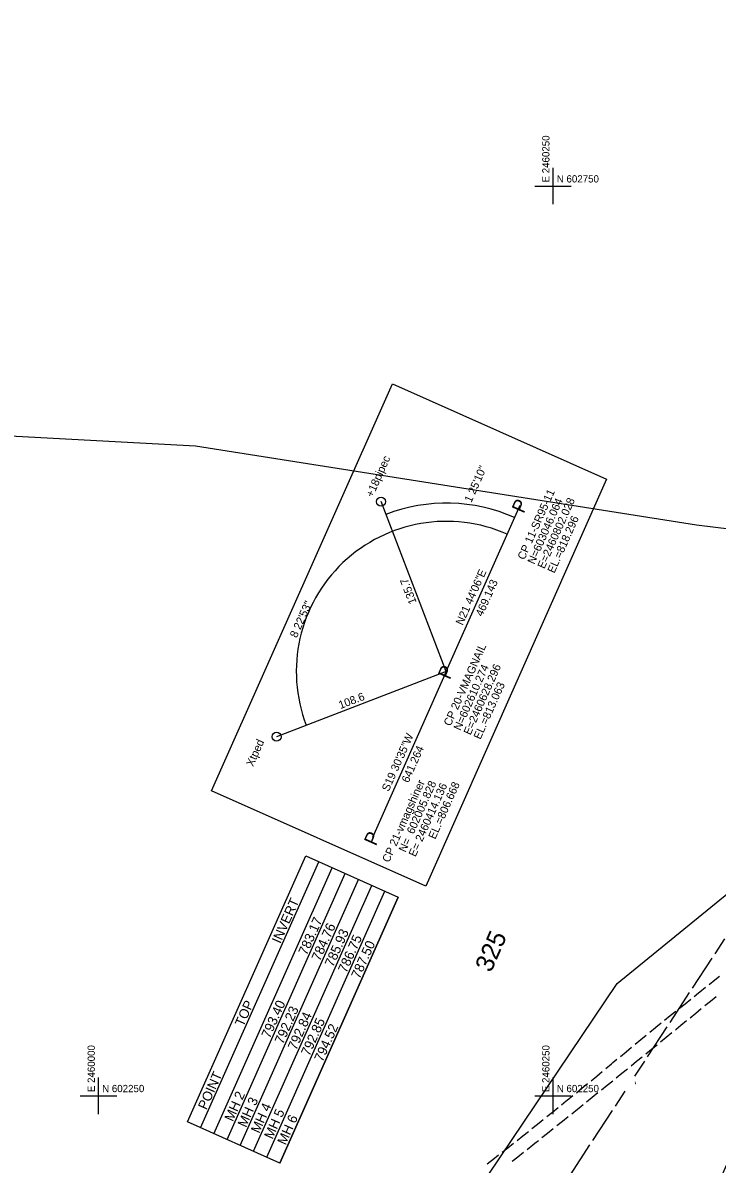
# Model space of a CAD drawing. Extents: x 2443269 to 2494951, y 591171 to 622130.
# Drawn here: x 2459958 to 2460340, y 602212 to 602840 of the extents above; entities that cross this region are included whole.
import ezdxf

# ---------------------------------------------------------------- set-up
doc = ezdxf.new("R2010")
doc.units = 0
for name, color, linetype in [('SURVEY - CENTERLINE - Preliminary Text', 7, 'Continuous'), ('SURVEY - CONTROL - Grid', 7, 'Continuous'), ('SURVEY - CONTROL - Grid Text', 7, 'Continuous'), ('SURVEY - CONTROL with Text', 7, 'Continuous'), ('SURVEY - DRAINAGE - Area Shapes', 7, 'Continuous'), ('SURVEY - PROPERTY - ROW Lines', 7, 'Continuous'), ('SURVEY - TRANSPORTATION - Features', 7, 'Continuous'), ('SURVEY - UTILITIES - Electric (Overhead) with Text', 7, 'Continuous'), ('SURVEY - UTILITIES - Sanitary Sewer with Text', 7, 'Continuous')]:
    doc.layers.add(name, color=color, linetype=linetype)

msp = doc.modelspace()

# ---------------------------------------------------------------- linework, layer by layer
at = {"layer": 'SURVEY - CONTROL - Grid'}
for p, q in [((2460250, 602740), (2460250, 602760)), ((2460240, 602750), (2460260, 602750)), ((2460000, 602240), (2460000, 602260)), ((2460000, 602240), (2460000, 602260)), ((2460250, 602240), (2460250, 602260)), ((2459990, 602250), (2460010, 602250)), ((2459990, 602250), (2460010, 602250)), ((2460240, 602250), (2460260, 602250))]:
    msp.add_line(p, q, dxfattribs=at)
at = {"layer": 'SURVEY - CONTROL with Text'}
for p, q in [((2460191.256, 602483.261), (2460155.381, 602576.605)), ((2460158.072, 602569.605), (2460158.072, 602569.605)), ((2460191.256, 602483.261), (2460231.893, 602574.633)), ((2460228.844, 602567.779), (2460228.844, 602567.779)), ((2460224.781, 602558.643), (2460224.781, 602558.643)), ((2460191.256, 602483.261), (2460097.913, 602447.387)), ((2460191.256, 602483.261), (2460150.619, 602391.891)), ((2460191.256, 602483.261), (2460191.256, 602483.261)), ((2460114.247, 602453.664), (2460114.247, 602453.664))]:
    msp.add_line(p, q, dxfattribs=at)
msp.add_lwpolyline([(2460179.924, 602365.219), (2460062.207, 602417.571), (2460161.712, 602641.31), (2460279.429, 602588.956)], close=True, dxfattribs=at)
for centre in [(2460155.382, 602576.604), (2460097.913, 602447.386)]:
    msp.add_circle(centre, 2.5, dxfattribs=at)
for radius, end in [(92.5, 111.023256), (82.5, 201.023256)]:
    msp.add_arc((2460191.256, 602483.26), radius, 66.023258, end, dxfattribs=at)
at = {"layer": 'SURVEY - DRAINAGE - Area Shapes'}
msp.add_lwpolyline([(2460804.226, 602936.882), (2460703.989, 602724.282), (2460639.38, 602574.982), (2460621.689, 602569.332), (2460527.52, 602539.257), (2460328.823, 602563.57), (2460053.341, 602607.06), (2459825.234, 602619.394), (2459535.635, 602719.805), (2459236.527, 602769.046), (2459047.439, 602828.803), (2458809.17, 602894.149)], dxfattribs=at)
msp.add_lwpolyline([(2460353.962, 601945.026), (2460249.104, 601770.977), (2460013.973, 601448.937), (2459806.928, 601226.151), (2459621.896, 601062.242), (2459499.028, 600967.526), (2459400.545, 601059.837), (2459309.68, 601130.037), (2459144.081, 601205.667), (2459060.551, 601360.442), (2459079.372, 601494.233), (2459186.712, 601618.749), (2459933.066, 602036.23), (2460201.434, 602187.308), (2460285.186, 602311.676), (2460445.562, 602442.421), (2460611.845, 602514.091), (2460491.296, 602232.712)], close=True, dxfattribs=at)
at = {"layer": 'SURVEY - PROPERTY - ROW Lines'}
msp.add_arc((2457760.017, 603350.452), 2825, 304.10395, 336.530581, dxfattribs=at)
at = {"layer": 'SURVEY - TRANSPORTATION - Features'}
for p, q in [((2460335.815, 602311.183), (2460338.934, 602313.667)), ((2460338.934, 602313.667), (2460341.48, 602315.695)), ((2460327.628, 602304.665), (2460330.03, 602306.575)), ((2460330.03, 602306.575), (2460330.748, 602307.147)), ((2460330.748, 602307.147), (2460333.866, 602309.631)), ((2460319.437, 602298.15), (2460322.557, 602300.632)), ((2460322.557, 602300.632), (2460325.678, 602303.114)), ((2460336.508, 602301.909), (2460333.422, 602299.38)), ((2460339.595, 602304.438), (2460336.508, 602301.909)), ((2460311.28, 602291.594), (2460314.385, 602294.094)), ((2460314.385, 602294.094), (2460317.49, 602296.594)), ((2460328.406, 602295.27), (2460325.319, 602292.741)), ((2460331.493, 602297.799), (2460328.406, 602295.27)), ((2460303.156, 602284.996), (2460306.235, 602287.528)), ((2460306.235, 602287.528), (2460306.457, 602287.71)), ((2460306.457, 602287.71), (2460309.339, 602290.031)), ((2460320.304, 602288.632), (2460317.589, 602286.407)), ((2460323.39, 602291.161), (2460320.304, 602288.632)), ((2460295.071, 602278.35), (2460298.151, 602280.882)), ((2460298.151, 602280.882), (2460301.231, 602283.414)), ((2460312.184, 602282.015), (2460309.088, 602279.498)), ((2460315.281, 602284.531), (2460312.184, 602282.015)), ((2460317.589, 602286.407), (2460317.216, 602286.105)), ((2460290.087, 602274.212), (2460293.153, 602276.759)), ((2460304.056, 602275.408), (2460300.96, 602272.891)), ((2460307.153, 602277.925), (2460304.056, 602275.408)), ((2460282.035, 602267.526), (2460282.917, 602268.255)), ((2460282.917, 602268.255), (2460285.103, 602270.071)), ((2460287.02, 602271.664), (2460290.087, 602274.212)), ((2460295.928, 602268.801), (2460292.832, 602266.284)), ((2460299.025, 602271.318), (2460295.928, 602268.801)), ((2460273.97, 602260.856), (2460277.042, 602263.397)), ((2460278.963, 602264.985), (2460282.035, 602267.526)), ((2460287.792, 602262.205), (2460284.687, 602259.698)), ((2460290.896, 602264.712), (2460287.792, 602262.205)), ((2460265.878, 602254.219), (2460268.968, 602256.738)), ((2460270.897, 602258.316), (2460273.97, 602260.856)), ((2460279.643, 602255.624), (2460276.539, 602253.117)), ((2460282.747, 602258.131), (2460279.643, 602255.624)), ((2460257.766, 602247.607), (2460260.856, 602250.126)), ((2460262.788, 602251.7), (2460265.878, 602254.219)), ((2460274.598, 602251.55), (2460271.494, 602249.043)), ((2460249.613, 602241.045), (2460252.72, 602243.544)), ((2460254.662, 602245.105), (2460257.261, 602247.195)), ((2460257.261, 602247.195), (2460257.766, 602247.607)), ((2460265.266, 602244.013), (2460263.34, 602242.469)), ((2460266.45, 602244.969), (2460265.266, 602244.013)), ((2460271.494, 602249.043), (2460268.39, 602246.535)), ((2460243.425, 602236.07), (2460244.564, 602236.985)), ((2460246.506, 602238.547), (2460249.613, 602241.045)), ((2460258.28, 602238.413), (2460255.166, 602235.918)), ((2460263.34, 602242.469), (2460260.226, 602239.973)), ((2460238.329, 602232.015), (2460241.449, 602234.497)), ((2460241.449, 602234.497), (2460243.425, 602236.07)), ((2460250.107, 602231.863), (2460246.993, 602229.367)), ((2460255.166, 602235.918), (2460252.053, 602233.422)), ((2460230.14, 602225.498), (2460233.26, 602227.981)), ((2460233.26, 602227.981), (2460236.379, 602230.463)), ((2460241.933, 602225.312), (2460240.03, 602223.786)), ((2460246.993, 602229.367), (2460243.879, 602226.872)), ((2460221.922, 602219.018), (2460225.054, 602221.485)), ((2460225.054, 602221.485), (2460228.185, 602223.953)), ((2460233.732, 602218.797), (2460230.604, 602216.319)), ((2460238.814, 602222.823), (2460235.686, 602220.346)), ((2460240.03, 602223.786), (2460238.814, 602222.823)), ((2460213.691, 602212.555), (2460215.43, 602213.904)), ((2460215.43, 602213.904), (2460216.833, 602215.009)), ((2460216.833, 602215.009), (2460219.964, 602217.476)), ((2460230.604, 602216.319), (2460227.476, 602213.842))]:
    msp.add_line(p, q, dxfattribs=at)
at = {"layer": 'SURVEY - UTILITIES - Electric (Overhead) with Text'}
for p, q in [((2460344.25, 602336.319), (2460338.873, 602328.108)), ((2460337.261, 602325.645), (2460326.508, 602309.225)), ((2460324.895, 602306.762), (2460319.518, 602298.552)), ((2460319.518, 602298.552), (2460314.142, 602290.341)), ((2460312.529, 602287.878), (2460301.776, 602271.458)), ((2460300.163, 602268.995), (2460294.787, 602260.784)), ((2460289.411, 602252.574), (2460284.034, 602244.364)), ((2460282.421, 602241.901), (2460271.668, 602225.48)), ((2460270.055, 602223.017), (2460264.679, 602214.807)), ((2460264.679, 602214.807), (2460259.303, 602206.597))]:
    msp.add_line(p, q, dxfattribs=at)
at = {"layer": 'SURVEY - UTILITIES - Sanitary Sewer with Text'}
for p, q in [((2460048.916, 602235.645), (2460113.934, 602381.839)), ((2460056.18, 602232.413), (2460121.197, 602378.609)), ((2460063.444, 602229.183), (2460128.462, 602375.378)), ((2460070.708, 602225.953), (2460135.725, 602372.147)), ((2460077.972, 602222.723), (2460142.99, 602368.916)), ((2460085.235, 602219.492), (2460150.253, 602365.685)), ((2460092.5, 602216.26), (2460157.517, 602362.455)), ((2460099.763, 602213.03), (2460164.782, 602359.224))]:
    msp.add_line(p, q, dxfattribs=at)
msp.add_lwpolyline([(2460048.916, 602235.645), (2460113.934, 602381.839), (2460164.782, 602359.224), (2460099.763, 602213.03)], close=True, dxfattribs=at)

# ---------------------------------------------------------------- texts
at = {"layer": 'SURVEY - CENTERLINE - Preliminary Text'}
msp.add_text('325', height=10, rotation=66.410474, dxfattribs=at).set_placement((2460215.842, 602317.336))
at = {"layer": 'SURVEY - CONTROL - Grid Text'}
for s, p in [('E 2460250', (2460248, 602752)), ('E 2460000', (2459998, 602252)), ('E 2460000', (2459998, 602252)), ('E 2460250', (2460248, 602252))]:
    msp.add_text(s, height=4, rotation=90, dxfattribs=at).set_placement(p)
for s, p in [('N 602750', (2460252, 602752)), ('N 602250', (2460002, 602252)), ('N 602250', (2460002, 602252)), ('N 602250', (2460252, 602252))]:
    msp.add_text(s, height=4, dxfattribs=at).set_placement(p)
at = {"layer": 'SURVEY - CONTROL with Text'}
for s, height, rotation, p in [('+18pipec', 4.4, 66.023258, (2460150.813, 602578.637)), ('1 25\'10"', 4.4, 66.023258, (2460205.017, 602575.727)), ('CP 11-SR95-11', 4.39998, 66.023258, (2460234.214, 602544.225)), ('P', 7.5, 66.023258, (2460233.794, 602569.682)), ('N=603046.064  ', 4.39998, 66.023258, (2460239.695, 602541.788)), ('E=2460802.028 ', 4.39998, 66.023258, (2460245.178, 602539.349)), ('EL.=818.296', 4.39998, 66.023258, (2460250.66, 602536.909)), ('N21 44\'06"E', 4.39998, 66.023258, (2460200.21, 602508.319)), ('135.7', 4.4, 111.023258, (2460175.041, 602521.221)), ('469.143', 4.4, 66.023258, (2460211.095, 602513.109)), ('8 22\'53"', 4.4, 66.023258, (2460109.021, 602501.376)), ('CP 20-VMAGNAIL', 4.39998, 66.023258, (2460193.577, 602452.854)), ('P', 7.5, 66.023258, (2460193.158, 602478.311)), ('N=602610.274  ', 4.39998, 66.023258, (2460199.058, 602450.417)), ('E=2460628.296 ', 4.39998, 66.023258, (2460204.54, 602447.977)), ('EL.=813.063', 4.39998, 66.023258, (2460210.024, 602445.539)), ('108.6', 4.4, 21.023261, (2460133.042, 602462.513)), ('Xtped', 4.4, 66.023258, (2460084.999, 602430.657)), ('S19 30\'35"W', 4.39998, 66.023258, (2460159.574, 602416.947)), ('641.264', 4.4, 66.023258, (2460170.459, 602421.736)), ('CP 21-vmagshiner', 4.39998, 66.023258, (2460159.788, 602377.898)), ('N=  602005.828', 4.39998, 66.023258, (2460168.847, 602383.501)), ('E= 2460414.136', 4.39998, 66.023258, (2460174.329, 602381.062)), ('EL.=806.668', 4.39998, 66.023258, (2460185.176, 602390.685)), ('P', 7.5, 66.023258, (2460152.521, 602386.94))]:
    msp.add_text(s, height=height, rotation=rotation, dxfattribs=at).set_placement(p)
at = {"layer": 'SURVEY - UTILITIES - Electric (Overhead) with Text'}
msp.add_text('´', height=5, rotation=236.781536, dxfattribs=at).set_placement((2460291.605, 602260.489))
at = {"layer": 'SURVEY - UTILITIES - Sanitary Sewer with Text'}
for s, p in [('INVERT', (2460099.967, 602333.33)), ('783.17', (2460114.495, 602326.867)), ('784.76', (2460121.758, 602323.637)), ('785.93', (2460129.023, 602320.407)), ('786.75', (2460136.286, 602317.176)), ('787.50', (2460143.551, 602313.945)), ('TOP', (2460079.648, 602287.643)), ('793.40', (2460094.176, 602281.182)), ('792.23', (2460101.44, 602277.95)), ('792.84', (2460108.704, 602274.72)), ('792.85', (2460115.967, 602271.49)), ('794.52', (2460123.232, 602268.259)), ('POINT', (2460059.33, 602241.958)), ('MH 2', (2460073.858, 602235.496)), ('MH 3', (2460081.123, 602232.266)), ('MH 4', (2460088.386, 602229.036)), ('MH 5', (2460095.65, 602225.805)), ('MH 6', (2460102.914, 602222.573))]:
    msp.add_text(s, height=5.3, rotation=66.023256, dxfattribs=at).set_placement(p)

doc.saveas('drawing.dxf')
